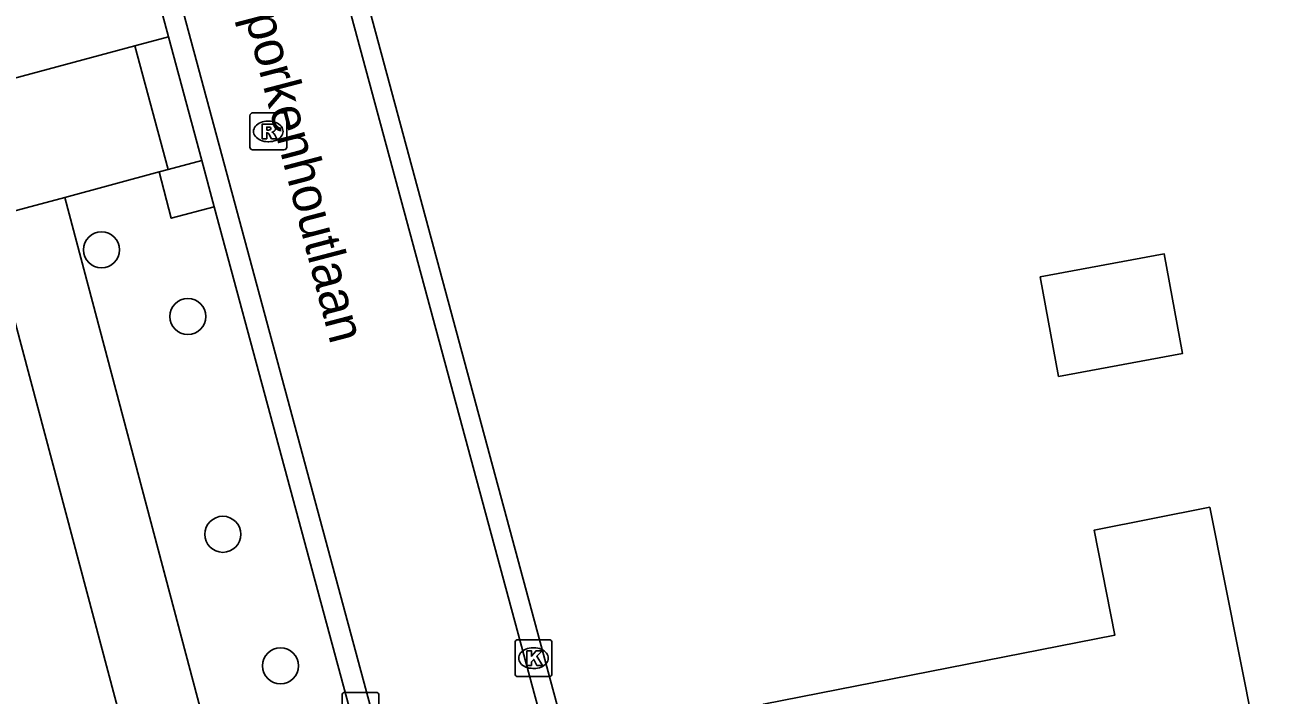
# Model space of a CAD drawing. Extents: x 162675 to 163482, y 379761 to 381227.
# Drawn here: x 162858.2 to 162891.96, y 380570.14 to 380588.32 of the extents above; entities that cross this region are included whole.
import ezdxf

# ---------------------------------------------------------------- set-up
doc = ezdxf.new("R2010")
doc.units = 0
for name, color, linetype in [('IMGEO_Berm_halfverhard', 7, 'Continuous'), ('IMGEO_Boom', 7, 'Continuous'), ('IMGEO_Kolk', 7, 'Continuous'), ('IMGEO_Openbare_ruimte_label', 7, 'Continuous'), ('IMGEO_Pand', 7, 'Continuous'), ('IMGEO_Rijbaan_lokaal_gesloten', 7, 'Continuous'), ('IMGEO_Rijbaan_lokaal_open', 7, 'Continuous'), ('IMGEO_Rioolput', 7, 'Continuous'), ('IMGEO_Voetpad_open', 7, 'Continuous')]:
    doc.layers.add(name, color=color, linetype=linetype)

msp = doc.modelspace()

# ---------------------------------------------------------------- linework, layer by layer
at = {"layer": 'IMGEO_Berm_halfverhard'}
msp.add_lwpolyline([(162861.845, 380584.331), (162862.17, 380583.075), (162863.335, 380583.384)], dxfattribs=at)
at = {"layer": 'IMGEO_Boom'}
for centre in [(162860.279, 380582.22), (162862.621, 380580.41), (162863.567, 380574.505), (162865.134, 380570.938)]:
    msp.add_circle(centre, 0.489, dxfattribs=at)
at = {"layer": 'IMGEO_Kolk'}
for p, q in [((162871.572, 380571.647), (162872.424, 380571.647)), ((162871.497, 380570.721), (162871.497, 380571.573)), ((162871.985, 380571.427), (162872.01, 380571.427)), ((162872.498, 380571.573), (162872.498, 380570.721)), ((162872.424, 380570.647), (162871.572, 380570.647)), ((162872.008, 380570.867), (162871.983, 380570.867)), ((162866.803, 380569.292), (162866.803, 380570.144)), ((162866.878, 380570.218), (162867.73, 380570.218)), ((162867.804, 380570.144), (162867.804, 380569.292))]:
    msp.add_line(p, q, dxfattribs=at)
for points in [[(162871.572, 380571.647), (162872.424, 380571.647)], [(162871.497, 380570.721), (162871.497, 380571.573)], [(162871.818, 380571.347), (162871.941, 380571.347), (162871.941, 380571.196), (162872.071, 380571.347), (162872.235, 380571.347), (162872.089, 380571.196), (162872.242, 380570.947), (162872.09, 380570.947), (162872.005, 380571.111), (162871.941, 380571.044), (162871.941, 380570.947), (162871.818, 380570.947), (162871.818, 380571.347)], [(162872.498, 380571.573), (162872.498, 380570.721)], [(162872.424, 380570.647), (162871.572, 380570.647)], [(162866.803, 380569.292), (162866.803, 380570.144)], [(162866.878, 380570.218), (162867.73, 380570.218)], [(162867.804, 380570.144), (162867.804, 380569.292)]]:
    msp.add_lwpolyline(points, dxfattribs=at)
for centre, start, end in [((162871.574, 380571.571), 91.552, 178.448), ((162871.574, 380571.571), 91.552, 178.448), ((162872.422, 380571.571), 1.552, 88.448), ((162872.422, 380571.571), 1.552, 88.448), ((162871.574, 380570.723), 181.552, 268.448), ((162871.574, 380570.723), 181.552, 268.448), ((162872.422, 380570.723), 271.552, 358.448), ((162872.422, 380570.723), 271.552, 358.448), ((162866.88, 380570.142), 91.552, 178.448), ((162866.88, 380570.142), 91.552, 178.448), ((162867.728, 380570.142), 1.552, 88.448), ((162867.728, 380570.142), 1.552, 88.448)]:
    msp.add_arc(centre, 0.0765, start, end, dxfattribs=at)
for centre, major_axis, ratio, start_param, end_param in [((162871.984, 380571.147), (-0.387, 0.002), 0.722429, 4.712389, 7.853982), ((162872.009, 380571.147), (-0.39, 0.002), 0.717154, 1.570796, 4.712389)]:
    msp.add_ellipse(centre, major_axis=major_axis, ratio=ratio, start_param=start_param, end_param=end_param, dxfattribs=at)
at = {"layer": 'IMGEO_Pand'}
for points in [[(162885.744, 380581.487), (162886.244, 380578.787), (162889.611, 380579.41), (162889.111, 380582.111), (162885.744, 380581.487)], [(162891.958, 380567.159), (162888.918, 380566.553), (162889.315, 380564.562), (162889.829, 380561.983), (162880.225, 380560.068), (162878.237, 380569.899), (162887.775, 380571.77), (162887.208, 380574.614), (162890.347, 380575.24), (162891.958, 380567.159)]]:
    msp.add_lwpolyline(points, dxfattribs=at)
at = {"layer": 'IMGEO_Rijbaan_lokaal_gesloten'}
for points in [[(162847.107, 380663.14), (162858.479, 380620.583), (162864.293, 380598.811), (162886.907, 380515.067), (162890.125, 380503.167)], [(162842.816, 380661.994), (162845.2, 380653.071), (162853.834, 380620.756), (162875.558, 380540.207)]]:
    msp.add_lwpolyline(points, dxfattribs=at)
at = {"layer": 'IMGEO_Rijbaan_lokaal_open'}
for points in [[(162858.243, 380602.314), (162862.096, 380587.993)], [(162876.524, 380555.474), (162876.183, 380556.737), (162864.386, 380600.474)], [(162862.096, 380587.993), (162862.997, 380584.64)], [(162863.335, 380583.384), (162862.997, 380584.64)], [(162863.335, 380583.384), (162874.697, 380541.306)]]:
    msp.add_lwpolyline(points, dxfattribs=at)
at = {"layer": 'IMGEO_Rioolput'}
for p, q in [((162864.302, 380585.006), (162864.302, 380585.858)), ((162864.377, 380585.932), (162865.229, 380585.932)), ((162865.303, 380585.858), (162865.303, 380585.006)), ((162864.79, 380585.712), (162864.815, 380585.712)), ((162864.813, 380585.152), (162864.788, 380585.152)), ((162865.229, 380584.932), (162864.377, 380584.932))]:
    msp.add_line(p, q, dxfattribs=at)
for points in [[(162864.302, 380585.006), (162864.302, 380585.858)], [(162864.377, 380585.932), (162865.229, 380585.932)], [(162865.303, 380585.858), (162865.303, 380585.006)], [(162864.891, 380585.63), (162864.639, 380585.632), (162864.639, 380585.232)], [(162864.817, 380585.551), (162864.763, 380585.551), (162864.763, 380585.47)], [(162864.639, 380585.232), (162864.763, 380585.232), (162864.763, 380585.394), (162864.774, 380585.394)], [(162864.763, 380585.47), (162864.815, 380585.47)], [(162864.821, 380585.365), (162864.892, 380585.232), (162865.032, 380585.232), (162864.967, 380585.358)], [(162865.229, 380584.932), (162864.377, 380584.932)]]:
    msp.add_lwpolyline(points, dxfattribs=at)
for centre, radius, start, end in [((162864.379, 380585.856), 0.0765, 91.552, 178.448), ((162864.379, 380585.856), 0.0765, 91.552, 178.448), ((162865.227, 380585.856), 0.0765, 1.552, 88.448), ((162865.227, 380585.856), 0.0765, 1.552, 88.448), ((162864.823, 380585.455), 0.0964, 77.0061, 93.1865), ((162864.837, 380585.512), 0.0378, 276.6634, 79.6772), ((162864.89, 380585.52), 0.109, 350.3612, 89.416), ((162864.888, 380585.52), 0.112, 277.5842, 350.9817), ((162864.773, 380585.341), 0.0533, 26.0293, 88.6989), ((162864.799, 380585.659), 0.19, 274.7715, 282.9687), ((162864.872, 380585.305), 0.108, 29.5134, 73.7905), ((162864.379, 380585.008), 0.0765, 181.552, 268.448), ((162864.379, 380585.008), 0.0765, 181.552, 268.448), ((162865.227, 380585.008), 0.0765, 271.552, 358.448), ((162865.227, 380585.008), 0.0765, 271.552, 358.448)]:
    msp.add_arc(centre, radius, start, end, dxfattribs=at)
for centre, major_axis, ratio, start_param, end_param in [((162864.789, 380585.432), (-0.387, 0.002), 0.722429, 4.712389, 7.853982), ((162864.814, 380585.432), (-0.39, 0.002), 0.717154, 1.570796, 4.712389)]:
    msp.add_ellipse(centre, major_axis=major_axis, ratio=ratio, start_param=start_param, end_param=end_param, dxfattribs=at)
at = {"layer": 'IMGEO_Voetpad_open'}
for points in [[(162861.186, 380587.749), (162862.096, 380587.993)], [(162854.256, 380585.892), (162861.186, 380587.749)], [(162862.089, 380584.396), (162861.186, 380587.749)], [(162862.997, 380584.64), (162862.089, 380584.396)], [(162859.28, 380583.642), (162861.845, 380584.331)], [(162862.089, 380584.396), (162861.845, 380584.331)], [(162857.178, 380583.078), (162859.28, 380583.642)], [(162871.119, 380539.015), (162870.993, 380539.488), (162859.28, 380583.642)], [(162869.049, 380538.459), (162868.949, 380538.835), (162857.178, 380583.078)]]:
    msp.add_lwpolyline(points, dxfattribs=at)

# ---------------------------------------------------------------- texts
at = {"layer": 'IMGEO_Openbare_ruimte_label'}
msp.add_text('Sporkenhoutlaan', height=1, rotation=284.6619, dxfattribs=at).set_placement((162863.941, 380589.409))

doc.saveas('drawing.dxf')
